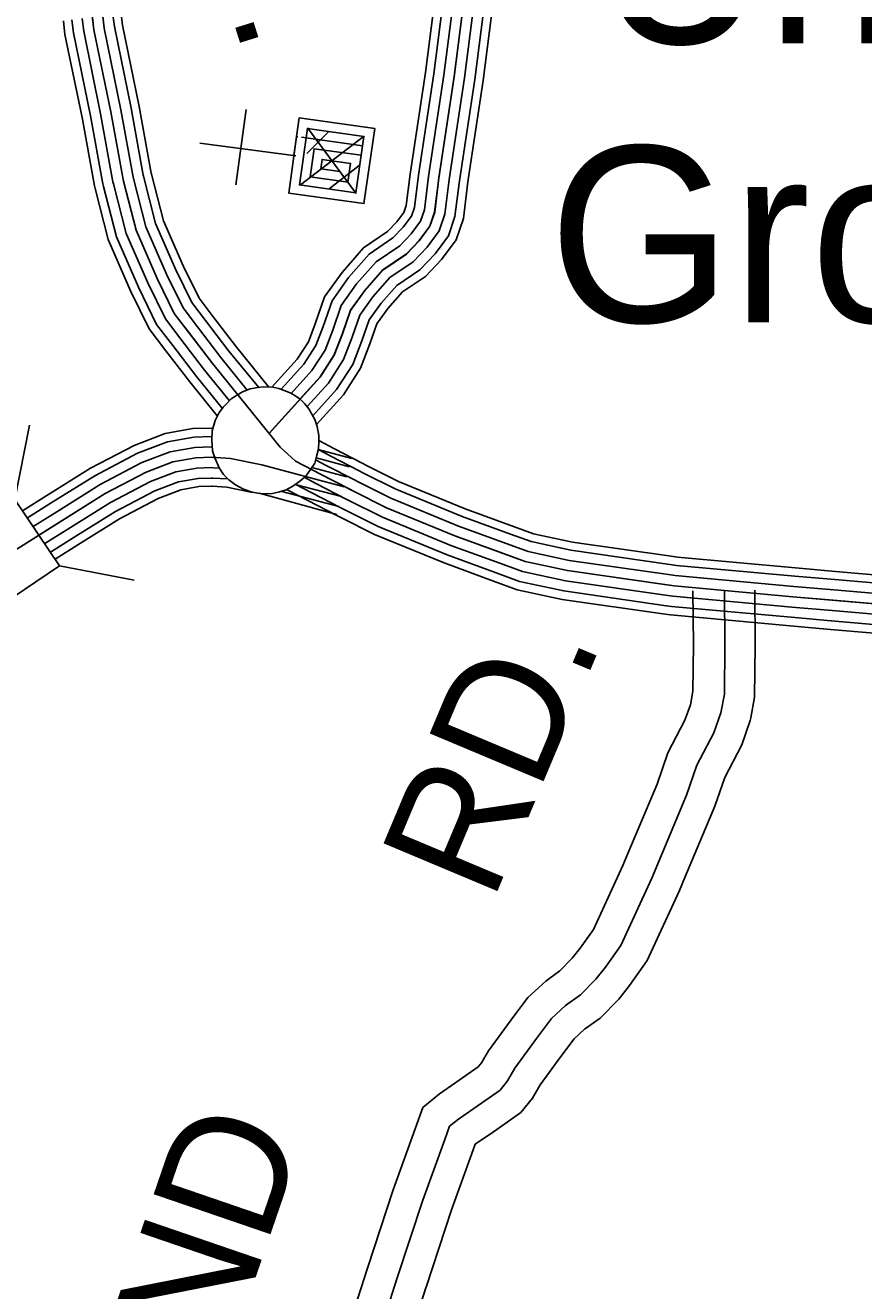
# Model space of a CAD drawing. Extents: x 1551132 to 1791609, y 378168 to 563823.
# Drawn here: x 1683816 to 1686327, y 459438 to 463232 of the extents above; entities that cross this region are included whole.
import ezdxf

# ---------------------------------------------------------------- set-up
doc = ezdxf.new("R2010")
doc.units = 0
for name, color, linetype in [('DESIGN - ROW - Right-of-Way and Easement Labels', 7, 'Continuous'), ('DESIGN - UTILITIES - Cable (Underground) with Text', 7, 'Continuous'), ('SURVEY - CONTOURS - Index with Text', 7, 'Continuous'), ('SURVEY - DRAINAGE - Storm Sewer', 7, 'Continuous'), ('SURVEY - PROPERTY - Owners', 7, 'Continuous'), ('SURVEY - TRANSPORTATION - Roads Text', 7, 'Continuous'), ('SURVEY - VEGETATION - Features with Text', 7, 'Continuous')]:
    doc.layers.add(name, color=color, linetype=linetype)

msp = doc.modelspace()

# ---------------------------------------------------------------- linework, layer by layer
at = {"layer": 'DESIGN - UTILITIES - Cable (Underground) with Text'}
msp.add_line((1684477.217, 462978.918), (1684446.02, 462753.247), dxfattribs=at)
for points in [[(1684615.332, 462842.697), (1684620.298, 462841.905), (1684636.097, 462954.628), (1684862.342, 462922.773), (1684830.221, 462697.102), (1684604.642, 462728.958), (1684628.481, 462898.138), (1684632.356, 462897.471)], [(1684642.606, 462896.063), (1684825.685, 462870.332), (1684806.196, 462729.093), (1684636.849, 462753.157), (1684660.647, 462922.338), (1684830.135, 462898.623), (1684822.211, 462842.391), (1684680.889, 462861.922), (1684668.965, 462777.224), (1684781.821, 462761.342), (1684789.92, 462817.883), (1684704.822, 462829.673), (1684701.214, 462801.516), (1684757.971, 462793.766)], [(1684658.848, 462847.797), (1684724.004, 462912.213)], [(1684660.738, 462924.046), (1684806.987, 462727.068)], [(1684338.354, 462878.943), (1684626.282, 462840.889)], [(1684639.882, 462753.291), (1684827.668, 462897.698)], [(1684726.164, 462741.325), (1684815.703, 462811.058)]]:
    msp.add_lwpolyline(points, dxfattribs=at)
at = {"layer": 'SURVEY - CONTOURS - Index with Text'}
for points in [[(1684554.176, 462147.049), (1684629.824, 462230.568), (1684663.49, 462282.803), (1684684.231, 462337.138), (1684712.297, 462417.457), (1684764.412, 462491), (1684829.144, 462564.452), (1684901.034, 462613.128), (1684929.017, 462642.238), (1684949.975, 462670.705), (1684957.058, 462691.547), (1684968.741, 462785.925), (1685014.657, 463090.216), (1685077.681, 463584.187)], [(1684546.251, 462009.129), (1684698.864, 462177.617), (1684741.28, 462243.427), (1684765.687, 462307.362), (1684790.12, 462377.297), (1684832.502, 462437.107), (1684886.901, 462498.834), (1684957.216, 462546.443), (1684995.474, 462586.244), (1685027.756, 462630.096), (1685042.023, 462672.063), (1685054.656, 462774.124), (1685100.546, 463078.257), (1685163.612, 463572.537)], [(1684581.692, 462140.608), (1684649.507, 462215.476), (1684685.664, 462271.586), (1684707.447, 462328.646), (1684734.48, 462406.006), (1684783.82, 462475.633), (1684845.611, 462545.752), (1684917.051, 462594.12), (1684947.958, 462626.279), (1684972.141, 462659.13), (1684981.274, 462685.997), (1684993.232, 462782.558), (1685039.14, 463086.808), (1685102.172, 463580.862)], [(1684611.649, 462127.507), (1684674.181, 462196.551), (1684713.472, 462257.502), (1684736.571, 462318.004), (1684762.296, 462391.656), (1684808.161, 462456.374), (1684866.252, 462522.293), (1684937.133, 462570.286), (1684971.716, 462606.262), (1684999.949, 462644.613), (1685011.648, 462679.03), (1685023.94, 462778.341), (1685069.839, 463082.532), (1685132.896, 463576.704)], [(1684638.415, 462110.874), (1684698.864, 462177.617), (1684741.28, 462243.427), (1684765.687, 462307.362), (1684790.12, 462377.297), (1684832.502, 462437.107), (1684886.901, 462498.834), (1684957.216, 462546.443), (1684995.474, 462586.244), (1685027.756, 462630.096), (1685042.023, 462672.063), (1685054.656, 462774.124), (1685100.546, 463078.257), (1685163.612, 463572.537)], [(1684659.956, 462088.481), (1684723.547, 462158.683), (1684769.087, 462229.352), (1684794.803, 462296.72), (1684817.944, 462362.939), (1684856.844, 462417.84), (1684907.551, 462475.375), (1684977.299, 462522.601), (1685019.231, 462566.227), (1685055.564, 462615.579), (1685072.397, 462665.097), (1685085.372, 462769.908), (1685131.254, 463073.982), (1685194.328, 463568.37)], [(1684676.873, 462060.981), (1684748.221, 462139.758), (1684796.895, 462215.268), (1684823.928, 462286.078), (1684845.76, 462348.588), (1684881.185, 462398.581), (1684928.192, 462451.916), (1684997.382, 462498.767), (1685042.989, 462546.21), (1685083.372, 462601.062), (1685102.771, 462658.13), (1685116.079, 462765.691), (1685161.953, 463069.707), (1685225.052, 463564.212)], [(1684687.897, 462034.855), (1684768.695, 462124.057), (1684819.961, 462203.593), (1684848.077, 462277.245), (1684868.843, 462336.68), (1684901.384, 462382.597), (1684945.325, 462432.457), (1685014.048, 462478.992), (1685062.697, 462529.601), (1685106.438, 462589.02), (1685127.971, 462652.355), (1685141.562, 462762.191), (1685187.428, 463066.157), (1685250.535, 463560.753)], [(1684625.215, 461924.91), (1684579.467, 461967.27), (1684376.946, 462216.951), (1684261.841, 462367.922), (1684210.467, 462472.408), (1684147.194, 462617.82), (1684108.27, 462769.499), (1684071.504, 462972.021), (1684021.014, 463218.702), (1683990.581, 463475.267)], [(1684024.638, 462742.515), (1684022.53, 462750.732), (1683985.373, 462955.387), (1683934.341, 463204.718), (1683929.541, 463245.169)], [(1684049.546, 462748.915), (1684047.663, 462756.232), (1684010.622, 462960.262), (1683959.757, 463208.819), (1683955.082, 463248.195)], [(1684079.57, 462756.632), (1684077.97, 462762.865), (1684041.063, 462966.146), (1683990.381, 463213.76), (1683985.864, 463251.853)], [(1684109.595, 462764.34), (1684108.27, 462769.499), (1684071.504, 462972.021), (1684021.014, 463218.702), (1684016.647, 463255.503)], [(1684139.619, 462772.049), (1684138.569, 462776.132), (1684101.945, 462977.896), (1684051.646, 463223.644), (1684047.43, 463259.153)], [(1684169.643, 462779.766), (1684168.877, 462782.766), (1684132.386, 462983.779), (1684082.27, 463228.586), (1684078.212, 463262.812)], [(1684193.584, 462785.916), (1684193.034, 462788.058), (1684156.652, 462988.463), (1684106.695, 463232.528), (1684102.762, 463265.72)], [(1684257.233, 462271.719), (1684208.875, 462335.138), (1684154.193, 462446.349), (1684088.37, 462597.619), (1684049.538, 462748.94)], [(1684281.882, 462290.511), (1684235.358, 462351.53), (1684182.334, 462459.374), (1684117.786, 462607.72), (1684079.562, 462756.648)], [(1684306.531, 462309.312), (1684261.841, 462367.922), (1684210.467, 462472.408), (1684147.194, 462617.82), (1684109.586, 462764.357)], [(1684331.181, 462328.112), (1684288.324, 462384.314), (1684238.6, 462485.441), (1684176.601, 462627.92), (1684139.611, 462772.066)], [(1684355.83, 462346.905), (1684314.806, 462400.706), (1684266.741, 462498.467), (1684206.017, 462638.02), (1684169.635, 462779.774)], [(1684375.488, 462361.897), (1684335.922, 462413.781), (1684289.174, 462508.859), (1684229.467, 462646.079), (1684193.576, 462785.916)], [(1684236.783, 462256.119), (1684186.901, 462321.537), (1684130.852, 462435.532), (1684063.971, 462589.236), (1684024.622, 462742.548)], [(1684514.818, 462145.391), (1684425.687, 462255.286), (1684355.822, 462346.913)], [(1684545.176, 462147.199), (1684445.112, 462270.569), (1684375.48, 462361.897)], [(1684452.028, 462124.382), (1684376.946, 462216.951), (1684306.523, 462309.32)], [(1684480.669, 462138.274), (1684401.313, 462236.118), (1684331.173, 462328.121)], [(1684390.671, 462060.78), (1684307.99, 462162.716), (1684236.766, 462256.135)], [(1684404.921, 462084.031), (1684328.206, 462178.617), (1684257.224, 462271.728)], [(1684426.862, 462106.198), (1684352.58, 462197.784), (1684281.874, 462290.52)], [(1683879.816, 461821.607), (1684011.03, 461903.785), (1684141.169, 461972.278), (1684234.491, 462008.362), (1684317.906, 462022.554), (1684374.021, 462024.371), (1684377.696, 462024.163)], [(1683893.458, 461799.815), (1684023.863, 461881.476), (1684151.835, 461948.827), (1684241.358, 461983.445), (1684320.489, 461996.912), (1684373.705, 461998.629), (1684374.755, 461998.571)], [(1683909.916, 461773.539), (1684039.329, 461854.583), (1684164.685, 461920.56), (1684249.624, 461953.411), (1684323.598, 461965.995), (1684373.33, 461967.595), (1684375.571, 461967.47)], [(1684815.728, 461896.16), (1684730.83, 461939.902), (1684692.764, 461959.686)], [(1684693.122, 461960.011), (1684793.711, 461933.327)], [(1684827.052, 461918.135), (1684742.188, 461961.853), (1684694.622, 461986.57)], [(1681153.987, 459465.728), (1681555.862, 459807.312), (1681901.354, 460115.52), (1682252.804, 460419.662), (1682658.928, 460783.213), (1682970.179, 461069.812), (1683143.85, 461229.342), (1683242.798, 461300.81), (1683430.235, 461426.713), (1683700.27, 461605.685), (1684054.795, 461827.691), (1684177.534, 461892.293), (1684257.899, 461923.368), (1684326.714, 461935.077), (1684372.955, 461936.569), (1684430.028, 461933.311), (1684523.826, 461914.168), (1684771.22, 461848.542)], [(1683926.365, 461747.264), (1684054.795, 461827.691), (1684177.534, 461892.293), (1684257.899, 461923.368), (1684326.714, 461935.077), (1684372.955, 461936.569), (1684380.463, 461936.144)], [(1684380.446, 461936.144), (1684383.146, 461935.986)], [(1694595.139, 460433.468), (1694409.818, 460552.854), (1694344.02, 460589.339), (1694208.248, 460632.29), (1694008.303, 460651.623), (1693426.491, 460711.525), (1692464.831, 460815.969), (1691247.176, 460934.121), (1689747.72, 461098.175), (1688512.265, 461248.486), (1687494.739, 461377.339), (1686593.077, 461477.383), (1686115.18, 461518.576), (1685759.264, 461550.951), (1685439.454, 461597.119), (1685313.574, 461623.978), (1685101.987, 461701.471), (1684898.142, 461785.44), (1684798.778, 461835.141), (1684702.339, 461884.834), (1684625.215, 461924.91)], [(1684801.536, 461868.601), (1684716.58, 461912.368), (1684685.131, 461928.711)], [(1684686.989, 461935.036), (1684787.12, 461908.468)], [(1685277.867, 461729.406), (1685133.42, 461782.307), (1684934.1, 461864.417), (1684838.027, 461912.477), (1684827.019, 461918.144)], [(1683942.815, 461720.988), (1684070.262, 461800.799), (1684190.384, 461864.025), (1684266.174, 461893.326), (1684329.831, 461904.16), (1684372.58, 461905.543), (1684378.713, 461905.193)], [(1684378.68, 461905.193), (1684395.729, 461904.218)], [(1684773.137, 461813.483), (1684688.097, 461857.3), (1684650.498, 461876.834)], [(1684654.565, 461879.484), (1684771.22, 461848.542)], [(1684787.337, 461841.042), (1684702.339, 461884.834), (1684671.223, 461901.001)], [(1684674.431, 461906.293), (1684779.17, 461878.509)], [(1685269.367, 461706.197), (1685124.462, 461759.265), (1684923.85, 461841.908), (1684826.836, 461890.435), (1684815.703, 461896.168)], [(1683959.273, 461694.712), (1684085.728, 461773.906), (1684203.234, 461835.758), (1684274.44, 461863.292), (1684332.939, 461873.242), (1684372.205, 461874.509), (1684376.963, 461874.242)], [(1683972.389, 461673.762), (1684098.061, 461752.464), (1684213.483, 461813.216), (1684281.04, 461839.341), (1684335.422, 461848.592), (1684371.896, 461849.775), (1684375.563, 461849.567)], [(1684375.496, 461849.567), (1684418.829, 461847.092), (1684491.11, 461832.333)], [(1684376.913, 461874.242), (1684422.02, 461871.667), (1684422.845, 461871.501)], [(1684747.162, 461763.065), (1684662.031, 461806.924), (1684598.316, 461840.041)], [(1684758.946, 461785.923), (1684673.848, 461829.766), (1684623.799, 461855.775)], [(1684624.315, 461855.434), (1684763.27, 461818.574)], [(1685248.042, 461647.978), (1685101.987, 461701.471), (1684898.142, 461785.44), (1684798.778, 461835.141), (1684787.32, 461841.042)], [(1685258.7, 461677.088), (1685113.229, 461730.372), (1684910.992, 461813.674), (1684812.811, 461862.784), (1684801.511, 461868.601)], [(1683807.26, 461776.173), (1683879.833, 461821.616)], [(1684516.218, 461828.699), (1684748.987, 461764.723)], [(1684583.75, 461834.125), (1684755.321, 461788.615)], [(1685237.384, 461618.869), (1685090.746, 461672.571), (1684885.293, 461757.206), (1684784.745, 461807.499), (1684773.129, 461813.483)], [(1683821.901, 461754.997), (1683893.483, 461799.823)], [(1683839.075, 461729.172), (1683909.932, 461773.548)], [(1685217.876, 461565.61), (1685070.188, 461619.703), (1684861.768, 461705.555), (1684759.079, 461756.914), (1684747.162, 461763.056)], [(1685226.718, 461589.76), (1685079.513, 461643.678), (1684872.435, 461728.972), (1684770.72, 461779.848), (1684758.937, 461785.915)], [(1683856.317, 461703.396), (1683926.382, 461747.272)], [(1685750.222, 461639.87), (1685454.713, 461682.538), (1685337.649, 461707.513), (1685277.85, 461729.414)], [(1683873.833, 461677.787), (1683942.831, 461720.996)], [(1683890.999, 461651.961), (1683959.281, 461694.721)], [(1685746.689, 461615.411), (1685450.363, 461658.187), (1685330.79, 461683.704), (1685269.35, 461706.205)], [(1683904.974, 461631.552), (1683972.397, 461673.77)], [(1685742.264, 461584.727), (1685444.913, 461627.653), (1685322.182, 461653.837), (1685258.684, 461677.096)], [(1685733.398, 461523.359), (1685433.996, 461566.585), (1685304.966, 461594.119), (1685237.368, 461618.878)], [(1685737.831, 461554.043), (1685439.454, 461597.119), (1685313.574, 461623.978), (1685248.026, 461647.987)], [(1686240.986, 461569.969), (1686120.647, 461580.335), (1685766.513, 461612.553), (1685746.681, 461615.411)], [(1686243.102, 461594.594), (1686122.83, 461604.953), (1685769.397, 461637.103), (1685750.214, 461639.878)], [(1685728.973, 461492.675), (1685428.546, 461536.051), (1685296.358, 461564.251), (1685226.701, 461589.769)], [(1686238.319, 461539.076), (1686117.914, 461549.46), (1685762.889, 461581.752), (1685742.247, 461584.735)], [(1686743.016, 461548.002), (1686601.586, 461563.694), (1686243.094, 461594.594)], [(1685725.298, 461467.224), (1685424.021, 461510.717), (1685289.216, 461539.484), (1685217.86, 461565.618)], [(1686235.661, 461508.192), (1686115.18, 461518.576), (1685759.264, 461550.951), (1685737.814, 461554.051)], [(1686736.866, 461492.617), (1686596.119, 461508.234), (1686238.302, 461539.076)], [(1686740.282, 461523.434), (1686599.161, 461539.093), (1686240.969, 461569.969)], [(1686233.002, 461477.308), (1686112.447, 461487.691), (1685755.639, 461520.15), (1685733.381, 461523.367)], [(1686733.449, 461461.808), (1686593.077, 461477.383), (1686235.644, 461508.192)], [(1686228.128, 461420.798), (1686107.439, 461431.198), (1685749.014, 461463.799), (1685725.264, 461467.232)], [(1686230.336, 461446.415), (1686109.714, 461456.816), (1685752.014, 461489.35), (1685728.948, 461492.691)], [(1686730.032, 461430.999), (1686590.036, 461446.532), (1686232.986, 461477.308)], [(1686723.774, 461374.622), (1686584.477, 461390.081), (1686228.111, 461420.798)], [(1686726.616, 461400.181), (1686586.994, 461415.673), (1686230.319, 461446.415)]]:
    msp.add_lwpolyline(points, dxfattribs=at)
at = {"layer": 'SURVEY - DRAINAGE - Storm Sewer'}
for p, q in [((1683784.402, 461810.257), (1683827.734, 462033.229)), ((1683918.399, 461611.577), (1684141.335, 461568.243))]:
    msp.add_line(p, q, dxfattribs=at)
msp.add_lwpolyline([(1683599.656, 461396.613), (1683918.399, 461611.577), (1683784.402, 461810.257), (1683465.684, 461595.285)], close=True, dxfattribs=at)
at = {"layer": 'SURVEY - PROPERTY - Owners'}
for points in [[(1684704.087, 459079.353), (1684839.543, 459502.872), (1684840.376, 459505.481), (1684917.374, 459740.437), (1684983.756, 459923.142), (1685006.889, 459987.077), (1685039.596, 460014.186), (1685056.304, 460028.036), (1685105.712, 460061.637), (1685172.677, 460108.663), (1685182.393, 460120.78), (1685203.626, 460156.598), (1685271.516, 460250.025), (1685321.54, 460316.802), (1685374.622, 460366.328), (1685386.722, 460374.937), (1685417.146, 460396.579), (1685454.32, 460434.58), (1685478.111, 460464.531), (1685518.144, 460520.733), (1685605.867, 460712.288), (1685621.025, 460748.38), (1685708.665, 460957.011), (1685740.914, 461050.488), (1685791.904, 461147.966), (1685807.996, 461194.6), (1685815.754, 461235.593), (1685817.254, 461374.397), (1685815.821, 461536.392)], [(1684793.593, 459049.677), (1684930.065, 459476.38), (1685006.505, 459709.645), (1685072.404, 459890.999), (1685086.82, 459930.859), (1685113.028, 459952.576), (1685159.319, 459984.06), (1685237.825, 460039.195), (1685260.108, 460066.962), (1685282.491, 460104.73), (1685347.389, 460194.041), (1685391.98, 460253.567), (1685434.362, 460293.11), (1685478.661, 460324.619), (1685525.127, 460372.12), (1685553.476, 460407.813), (1685600.142, 460473.323), (1685692.215, 460674.387), (1685796.796, 460923.343), (1685827.737, 461013.046), (1685878.736, 461110.523), (1685899.36, 461170.325), (1685909.952, 461226.234), (1685911.552, 461374.305), (1685910.11, 461537.226)], [(1684879.7, 459021.135), (1685015.713, 459446.413), (1685016.347, 459448.388), (1685092.253, 459680.019), (1685157.677, 459860.082), (1685163.718, 459876.774), (1685167.593, 459879.982), (1685210.892, 459909.433), (1685300.499, 459972.368), (1685334.865, 460015.194), (1685358.364, 460054.837), (1685420.379, 460140.181), (1685459.745, 460192.732), (1685491.836, 460222.675), (1685493.936, 460224.166), (1685537.835, 460255.392), (1685593.242, 460312.035), (1685625.975, 460353.253), (1685679.023, 460427.714), (1685775.279, 460637.927), (1685791.579, 460676.72), (1685881.577, 460890.951), (1685911.268, 460977.028), (1685962.267, 461074.506), (1685987.25, 461146.966), (1685988.941, 461155.849), (1686000.566, 461217.234), (1686002.266, 461374.213), (1686000.816, 461538.026)]]:
    msp.add_lwpolyline(points, dxfattribs=at)
at = {"layer": 'SURVEY - TRANSPORTATION - Roads Text'}
msp.add_lwpolyline([(1684546.184, 462008.304), (1684698.797, 462176.792), (1684741.213, 462242.602), (1684765.621, 462306.537), (1684790.053, 462376.472), (1684832.436, 462436.282), (1684886.835, 462498.009), (1684957.15, 462545.618), (1684995.407, 462585.419), (1685027.69, 462629.271), (1685041.956, 462671.238), (1685054.589, 462773.299), (1685100.48, 463077.432), (1685163.545, 463571.712)], dxfattribs=at)
at = {"layer": 'SURVEY - VEGETATION - Features with Text'}
msp.add_lwpolyline([(1684408.121, 462087.34), (1684418.837, 462098.365), (1684432.637, 462111.657), (1684448.636, 462122.34), (1684466.603, 462132.441), (1684489.61, 462141.783), (1684511.735, 462145.991), (1684529.593, 462147.933), (1684556.709, 462146.591), (1684575.558, 462142.624), (1684590.758, 462137.258), (1684608.641, 462129.607), (1684623.274, 462121.574), (1684638.849, 462110.582), (1684653.24, 462096.823), (1684664.498, 462082.023), (1684673.948, 462066.064), (1684683.439, 462050.064), (1684690.064, 462029.38), (1684694.539, 462002.196), (1684695.205, 461983.02), (1684693.531, 461961.561), (1684687.989, 461938.694), (1684682.447, 461918.56), (1684670.339, 461899.643), (1684655.548, 461880.501), (1684638.073, 461865.317), (1684616.607, 461849.642), (1684596.808, 461839.183), (1684577.442, 461832.783), (1684556.434, 461828.124), (1684523.834, 461827.208), (1684495.135, 461832.15), (1684469.636, 461841.3), (1684445.47, 461853.75), (1684425.212, 461869.067), (1684409.345, 461884.676), (1684395.829, 461904.81), (1684383.429, 461934.794), (1684376.08, 461956.028), (1684374.521, 461989.304), (1684375.188, 462015.738), (1684384.563, 462047.197), (1684395.288, 462069.056)], close=True, dxfattribs=at)

# ---------------------------------------------------------------- texts
at = {"layer": 'DESIGN - ROW - Right-of-Way and Easement Labels'}
for s, height, rotation, p in [('RD.', 370.0079, 287.424839, (1684217.143, 463949.288)), ('RD.', 370.007, 67.214114, (1685214.226, 460598.484)), ('BEND', 370.0078, 71.060022, (1684206.64, 458606.382))]:
    msp.add_text(s, height=height, rotation=rotation, dxfattribs=at).set_placement(p)
at = {"layer": 'SURVEY - VEGETATION - Features with Text'}
for s, p in [('Union', (1685525.987, 463177.327)), ('Grove', (1685383.364, 462341.397))]:
    msp.add_text(s, height=527.9876, rotation=0.000028, dxfattribs=at).set_placement(p)

doc.saveas('drawing.dxf')
